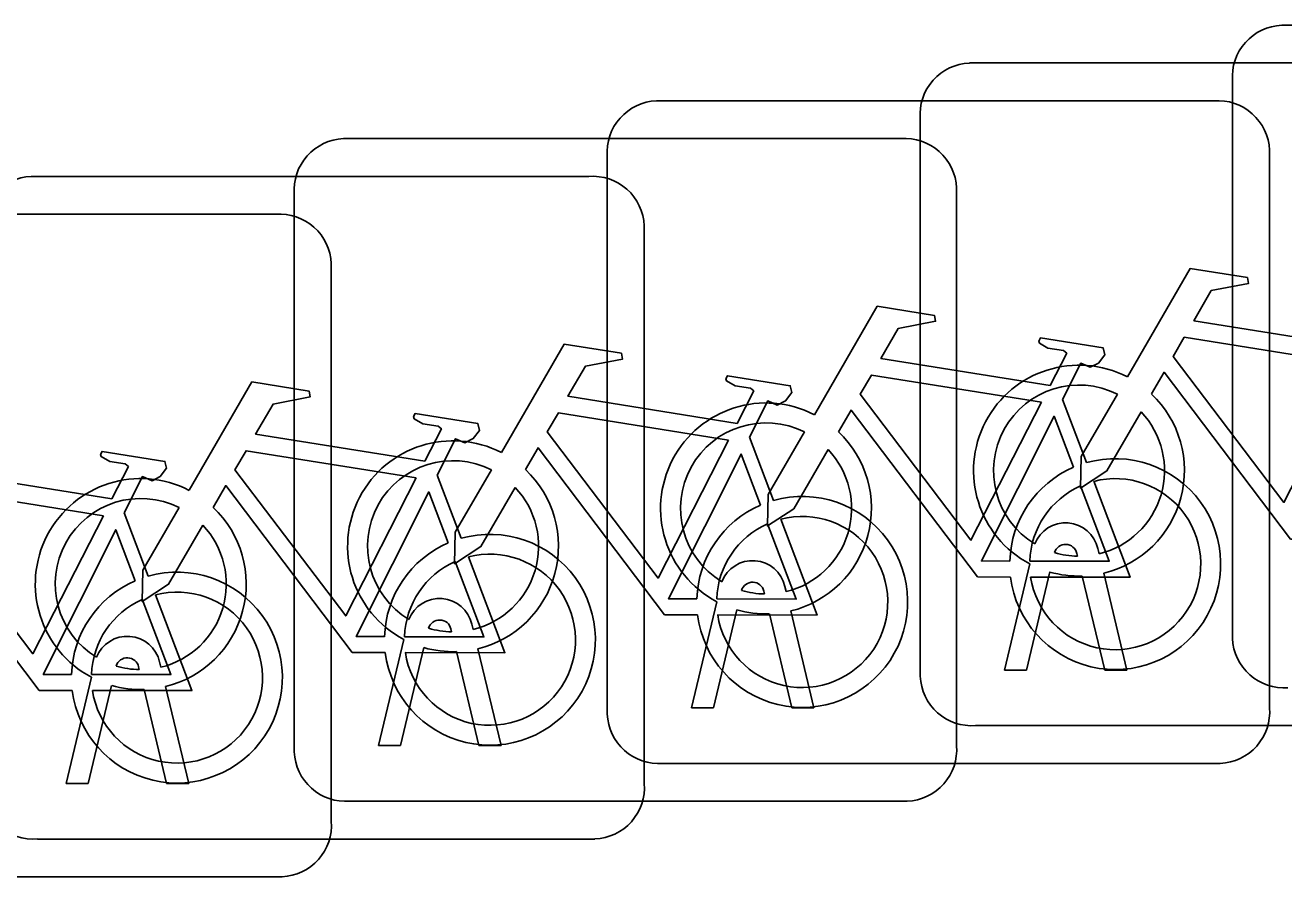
# Model space of a CAD drawing. Extents: x 162186 to 163152, y 385513 to 386513.
# Drawn here: x 162769.944 to 162771.842, y 386421.482 to 386422.767 of the extents above; entities that cross this region are included whole.
import ezdxf

# ---------------------------------------------------------------- set-up
doc = ezdxf.new("R2010")
doc.units = 0
doc.layers.add('IMGEO_Fietsenrek', color=7, linetype='Continuous')

msp = doc.modelspace()

# ---------------------------------------------------------------- linework, layer by layer
at = {"layer": 'IMGEO_Fietsenrek'}
for p, q in [((162771.8389, 386422.7665), (162772.6798, 386422.7665)), ((162772.6798, 386422.7665), (162771.8389, 386422.7665)), ((162771.3679, 386422.7095), (162772.2088, 386422.7095)), ((162772.2088, 386422.7095), (162771.3679, 386422.7095)), ((162771.7645, 386421.8419), (162771.7645, 386422.6828)), ((162771.7645, 386422.6828), (162771.7645, 386421.8419)), ((162770.8959, 386422.6525), (162771.7368, 386422.6525)), ((162771.7368, 386422.6525), (162770.8959, 386422.6525)), ((162771.2935, 386421.7849), (162771.2935, 386422.6258)), ((162771.2935, 386422.6258), (162771.2935, 386421.7849)), ((162770.4239, 386422.5955), (162771.2648, 386422.5955)), ((162771.2648, 386422.5955), (162770.4239, 386422.5955)), ((162770.8215, 386421.7279), (162770.8215, 386422.5688)), ((162770.8215, 386422.5688), (162770.8215, 386421.7279)), ((162771.8205, 386422.5781), (162771.8205, 386421.7372)), ((162771.8205, 386421.7372), (162771.8205, 386422.5781)), ((162769.9529, 386422.5385), (162770.7938, 386422.5385)), ((162770.7938, 386422.5385), (162769.9529, 386422.5385)), ((162770.3495, 386421.6709), (162770.3495, 386422.5118)), ((162770.3495, 386422.5118), (162770.3495, 386421.6709)), ((162771.3485, 386422.5211), (162771.3485, 386421.6802)), ((162771.3485, 386421.6802), (162771.3485, 386422.5211)), ((162769.4809, 386422.4815), (162770.3218, 386422.4815)), ((162770.3218, 386422.4815), (162769.4809, 386422.4815)), ((162770.8775, 386422.4641), (162770.8775, 386421.6232)), ((162770.8775, 386421.6232), (162770.8775, 386422.4641)), ((162770.4055, 386422.4071), (162770.4055, 386421.5662)), ((162770.4055, 386421.5662), (162770.4055, 386422.4071)), ((162771.5082, 386422.2022), (162771.5445, 386422.107)), ((162771.0362, 386422.1452), (162771.0725, 386422.05)), ((162770.5652, 386422.0882), (162770.6015, 386421.993)), ((162770.0932, 386422.0312), (162770.1295, 386421.936)), ((162771.5616, 386421.9774), (162771.5634, 386421.9695)), ((162771.5309, 386421.9659), (162771.5299, 386421.9702)), ((162771.4205, 386421.7943), (162771.4588, 386421.9543)), ((162771.4892, 386421.9421), (162771.4539, 386421.7943)), ((162771.5704, 386421.9403), (162771.6054, 386421.7943)), ((162771.0896, 386421.9204), (162771.0914, 386421.9125)), ((162771.572, 386421.7943), (162771.5381, 386421.936)), ((162771.0589, 386421.9089), (162771.0579, 386421.9132)), ((162770.9485, 386421.7373), (162770.9868, 386421.8973)), ((162771.0172, 386421.8851), (162770.9819, 386421.7373)), ((162771.0984, 386421.8833), (162771.1334, 386421.7373)), ((162770.6176, 386421.8634), (162770.6194, 386421.8555)), ((162771.1, 386421.7373), (162771.0661, 386421.879)), ((162770.5869, 386421.8519), (162770.5859, 386421.8562)), ((162770.4765, 386421.6803), (162770.5148, 386421.8403)), ((162770.5452, 386421.8281), (162770.5099, 386421.6803)), ((162770.6264, 386421.8263), (162770.6614, 386421.6803)), ((162770.628, 386421.6803), (162770.5941, 386421.822)), ((162770.1159, 386421.7949), (162770.1149, 386421.7992)), ((162770.1466, 386421.8064), (162770.1484, 386421.7985)), ((162771.4539, 386421.7943), (162771.4205, 386421.7943)), ((162771.6054, 386421.7943), (162771.572, 386421.7943)), ((162770.0055, 386421.6233), (162770.0438, 386421.7833)), ((162770.0742, 386421.7711), (162770.0389, 386421.6233)), ((162770.1554, 386421.7693), (162770.1904, 386421.6233)), ((162770.157, 386421.6233), (162770.1231, 386421.765)), ((162770.9819, 386421.7373), (162770.9485, 386421.7373)), ((162771.1334, 386421.7373), (162771.1, 386421.7373)), ((162772.2181, 386421.7105), (162771.3772, 386421.7105)), ((162771.3772, 386421.7105), (162772.2181, 386421.7105)), ((162770.5099, 386421.6803), (162770.4765, 386421.6803)), ((162770.6614, 386421.6803), (162770.628, 386421.6803)), ((162771.7461, 386421.6535), (162770.9052, 386421.6535)), ((162770.9052, 386421.6535), (162771.7461, 386421.6535)), ((162770.0389, 386421.6233), (162770.0055, 386421.6233)), ((162770.1904, 386421.6233), (162770.157, 386421.6233)), ((162771.2741, 386421.5965), (162770.4332, 386421.5965)), ((162770.4332, 386421.5965), (162771.2741, 386421.5965)), ((162770.8031, 386421.5395), (162769.9622, 386421.5395)), ((162769.9622, 386421.5395), (162770.8031, 386421.5395)), ((162770.3311, 386421.4825), (162769.4902, 386421.4825)), ((162769.4902, 386421.4825), (162770.3311, 386421.4825))]:
    msp.add_line(p, q, dxfattribs=at)
for points in [[(162771.6061, 386422.2362), (162771.7008, 386422.3997), (162771.787, 386422.3859), (162771.7887, 386422.3772), (162771.7326, 386422.3663), (162771.7064, 386422.321), (162771.9616, 386422.2802)], [(162771.1341, 386422.1792), (162771.2288, 386422.3427), (162771.315, 386422.3289), (162771.3167, 386422.3202), (162771.2606, 386422.3093), (162771.2344, 386422.264), (162771.4896, 386422.2232)], [(162770.6621, 386422.1222), (162770.7568, 386422.2857), (162770.843, 386422.2719), (162770.8447, 386422.2632), (162770.7886, 386422.2523), (162770.7624, 386422.207), (162771.0176, 386422.1662)], [(162771.4896, 386422.2232), (162771.5146, 386422.272), (162771.5095, 386422.276), (162771.4863, 386422.2797), (162771.4736, 386422.2872), (162771.4726, 386422.2903), (162771.4748, 386422.2949), (162771.5696, 386422.2798), (162771.5719, 386422.2695), (162771.5625, 386422.2571), (162771.5501, 386422.2507), (162771.5356, 386422.2569), (162771.5082, 386422.2022)], [(162771.9487, 386422.255), (162771.6919, 386422.296), (162771.6752, 386422.2672), (162771.8422, 386422.0469), (162771.9487, 386422.255)], [(162771.9018, 386421.9915), (162771.8521, 386421.9916), (162771.6614, 386422.2433), (162771.6424, 386422.2105)], [(162770.1911, 386422.0652), (162770.2858, 386422.2287), (162770.372, 386422.2149), (162770.3737, 386422.2062), (162770.3176, 386422.1953), (162770.2914, 386422.15), (162770.5466, 386422.1092)], [(162771.0176, 386422.1662), (162771.0426, 386422.215), (162771.0375, 386422.219), (162771.0143, 386422.2227), (162771.0016, 386422.2302), (162771.0006, 386422.2333), (162771.0028, 386422.2379), (162771.0976, 386422.2228), (162771.0999, 386422.2125), (162771.0905, 386422.2001), (162771.0781, 386422.1937), (162771.0636, 386422.1999), (162771.0362, 386422.1452)], [(162771.4767, 386422.198), (162771.2199, 386422.239), (162771.2032, 386422.2102), (162771.3702, 386421.9899), (162771.4767, 386422.198)], [(162771.6268, 386422.1837), (162771.5752, 386422.0945), (162771.5353, 386422.0685), (162771.5365, 386422.116), (162771.591, 386422.2102)], [(162771.4298, 386421.9345), (162771.3801, 386421.9346), (162771.1894, 386422.1863), (162771.1704, 386422.1535)], [(162769.7191, 386422.0082), (162769.8138, 386422.1717), (162769.9, 386422.1579), (162769.9017, 386422.1492), (162769.8456, 386422.1383), (162769.8194, 386422.093), (162770.0746, 386422.0522)], [(162770.5466, 386422.1092), (162770.5716, 386422.158), (162770.5665, 386422.162), (162770.5433, 386422.1657), (162770.5306, 386422.1732), (162770.5296, 386422.1763), (162770.5318, 386422.1809), (162770.6266, 386422.1658), (162770.6289, 386422.1555), (162770.6195, 386422.1431), (162770.6071, 386422.1367), (162770.5926, 386422.1429), (162770.5652, 386422.0882)], [(162771.0047, 386422.141), (162770.7479, 386422.182), (162770.7312, 386422.1532), (162770.8982, 386421.9329), (162771.0047, 386422.141)], [(162771.5247, 386422.1), (162771.4954, 386422.1768), (162771.386, 386421.9587), (162771.4287, 386421.9586)], [(162771.1548, 386422.1267), (162771.1032, 386422.0375), (162771.0633, 386422.0115), (162771.0645, 386422.059), (162771.119, 386422.1532)], [(162770.9578, 386421.8775), (162770.9081, 386421.8776), (162770.7174, 386422.1293), (162770.6984, 386422.0965)], [(162770.0746, 386422.0522), (162770.0996, 386422.101), (162770.0945, 386422.105), (162770.0713, 386422.1087), (162770.0586, 386422.1162), (162770.0576, 386422.1193), (162770.0598, 386422.1239), (162770.1546, 386422.1088), (162770.1569, 386422.0985), (162770.1475, 386422.0861), (162770.1351, 386422.0797), (162770.1206, 386422.0859), (162770.0932, 386422.0312)], [(162770.5337, 386422.084), (162770.2769, 386422.125), (162770.2602, 386422.0962), (162770.4272, 386421.8759), (162770.5337, 386422.084)], [(162771.0527, 386422.043), (162771.0234, 386422.1198), (162770.914, 386421.9017), (162770.9567, 386421.9016)], [(162770.6828, 386422.0697), (162770.6312, 386421.9805), (162770.5913, 386421.9545), (162770.5925, 386422.002), (162770.647, 386422.0962)], [(162770.4868, 386421.8205), (162770.4371, 386421.8206), (162770.2464, 386422.0723), (162770.2274, 386422.0395)], [(162771.5552, 386422.0788), (162771.6102, 386421.9342), (162771.4601, 386421.9345)], [(162770.0617, 386422.027), (162769.8049, 386422.068), (162769.7882, 386422.0392), (162769.9552, 386421.8189), (162770.0617, 386422.027)], [(162770.5817, 386421.986), (162770.5524, 386422.0628), (162770.443, 386421.8447), (162770.4857, 386421.8446)], [(162771.4587, 386421.9585), (162771.5786, 386421.9583), (162771.5354, 386422.0719)], [(162770.2118, 386422.0127), (162770.1602, 386421.9235), (162770.1203, 386421.8975), (162770.1215, 386421.945), (162770.176, 386422.0392)], [(162770.0148, 386421.7635), (162769.9651, 386421.7636), (162769.7744, 386422.0153), (162769.7554, 386421.9825)], [(162771.0832, 386422.0218), (162771.1382, 386421.8772), (162770.9881, 386421.8775)], [(162770.1097, 386421.929), (162770.0804, 386422.0058), (162769.971, 386421.7877), (162770.0137, 386421.7876)], [(162770.9867, 386421.9015), (162771.1066, 386421.9013), (162771.0634, 386422.0149)], [(162770.6122, 386421.9648), (162770.6672, 386421.8202), (162770.5171, 386421.8205)], [(162770.5157, 386421.8445), (162770.6356, 386421.8443), (162770.5924, 386421.9579)], [(162770.1402, 386421.9078), (162770.1952, 386421.7632), (162770.0451, 386421.7635)], [(162770.0437, 386421.7875), (162770.1636, 386421.7873), (162770.1204, 386421.9009)]]:
    msp.add_lwpolyline(points, dxfattribs=at)
for centre, radius, start, end in [((162771.8422, 386422.6886), 0.0779, 92.4484, 184.2845), ((162771.8422, 386422.6886), 0.0779, 92.4484, 184.2845), ((162771.3712, 386422.6316), 0.0779, 92.4484, 184.2845), ((162771.3712, 386422.6316), 0.0779, 92.4484, 184.2845), ((162770.8992, 386422.5746), 0.0779, 92.4484, 184.2845), ((162770.8992, 386422.5746), 0.0779, 92.4484, 184.2845), ((162771.7426, 386422.5748), 0.0779, 2.4484, 94.2845), ((162771.7426, 386422.5748), 0.0779, 2.4484, 94.2845), ((162770.4272, 386422.5176), 0.0779, 92.4484, 184.2845), ((162770.4272, 386422.5176), 0.0779, 92.4484, 184.2845), ((162771.2706, 386422.5178), 0.0779, 2.4484, 94.2845), ((162771.2706, 386422.5178), 0.0779, 2.4484, 94.2845), ((162769.9562, 386422.4606), 0.0779, 92.4484, 184.2845), ((162769.9562, 386422.4606), 0.0779, 92.4484, 184.2845), ((162770.7996, 386422.4608), 0.0779, 2.4484, 94.2845), ((162770.7996, 386422.4608), 0.0779, 2.4484, 94.2845), ((162770.3276, 386422.4038), 0.0779, 2.4484, 94.2845), ((162770.3276, 386422.4038), 0.0779, 2.4484, 94.2845), ((162771.5331, 386422.0949), 0.159, 62.6766, 242.1369), ((162771.5331, 386422.0949), 0.129, 63.3192, 238.903), ((162771.5331, 386422.0949), 0.159, 283.5766, 46.6042), ((162771.0611, 386422.0379), 0.159, 62.6766, 242.1369), ((162771.5331, 386422.0949), 0.129, 283.6043, 43.4302), ((162771.0611, 386422.0379), 0.129, 63.3192, 238.903), ((162771.0611, 386422.0379), 0.159, 283.5766, 46.6042), ((162770.5891, 386421.9809), 0.159, 62.6766, 242.1369), ((162771.0611, 386422.0379), 0.129, 283.6043, 43.4302), ((162771.5877, 386421.9539), 0.159, 187.0065, 105.7708), ((162770.5891, 386421.9809), 0.129, 63.3192, 238.903), ((162770.5891, 386421.9809), 0.159, 283.5766, 46.6042), ((162771.5877, 386421.9539), 0.159, 113.3408, 178.3217), ((162770.1181, 386421.9239), 0.159, 62.6766, 242.1369), ((162771.5877, 386421.9539), 0.129, 188.6715, 104.5883), ((162770.5891, 386421.9809), 0.129, 283.6043, 43.4302), ((162771.1157, 386421.8969), 0.159, 187.0065, 105.7708), ((162771.5877, 386421.9539), 0.129, 113.923, 177.9556), ((162770.1181, 386421.9239), 0.129, 63.3192, 238.903), ((162770.1181, 386421.9239), 0.159, 283.5766, 46.6042), ((162771.1157, 386421.8969), 0.159, 113.3408, 178.3217), ((162771.1157, 386421.8969), 0.129, 188.6715, 104.5883), ((162771.5129, 386421.9663), 0.0499, 12.8025, 158.6934), ((162770.1181, 386421.9239), 0.129, 283.6043, 43.4302), ((162770.6447, 386421.8399), 0.159, 187.0065, 105.7708), ((162771.1157, 386421.8969), 0.129, 113.923, 177.9556), ((162770.6447, 386421.8399), 0.159, 113.3408, 178.3217), ((162771.5129, 386421.9663), 0.0174, 12.8025, 163.4502), ((162770.6447, 386421.8399), 0.129, 188.6715, 104.5883), ((162771.0409, 386421.9093), 0.0499, 12.8025, 158.6934), ((162771.5331, 386422.0949), 0.129, 253.415, 269.0204), ((162770.1727, 386421.7829), 0.159, 187.0065, 105.7708), ((162770.6447, 386421.8399), 0.129, 113.923, 177.9556), ((162771.5331, 386422.0949), 0.159, 253.9967, 271.7867), ((162770.1727, 386421.7829), 0.159, 113.3408, 178.3217), ((162771.0409, 386421.9093), 0.0174, 12.8025, 163.4502), ((162770.1727, 386421.7829), 0.129, 188.6715, 104.5883), ((162770.5689, 386421.8523), 0.0499, 12.8025, 158.6934), ((162771.0611, 386422.0379), 0.129, 253.415, 269.0204), ((162770.1727, 386421.7829), 0.129, 113.923, 177.9556), ((162771.0611, 386422.0379), 0.159, 253.9967, 271.7867), ((162770.5689, 386421.8523), 0.0174, 12.8025, 163.4502), ((162770.0979, 386421.7953), 0.0499, 12.8025, 158.6934), ((162770.5891, 386421.9809), 0.129, 253.415, 269.0204), ((162770.5891, 386421.9809), 0.159, 253.9967, 271.7867), ((162771.8424, 386421.8452), 0.0779, 182.4484, 274.2845), ((162771.8424, 386421.8452), 0.0779, 182.4484, 274.2845), ((162770.0979, 386421.7953), 0.0174, 12.8025, 163.4502), ((162770.1181, 386421.9239), 0.129, 253.415, 269.0204), ((162770.1181, 386421.9239), 0.159, 253.9967, 271.7867), ((162771.3714, 386421.7882), 0.0779, 182.4484, 274.2845), ((162771.3714, 386421.7882), 0.0779, 182.4484, 274.2845), ((162771.7428, 386421.7314), 0.0779, 272.4484, 4.2845), ((162771.7428, 386421.7314), 0.0779, 272.4484, 4.2845), ((162770.8994, 386421.7312), 0.0779, 182.4484, 274.2845), ((162770.8994, 386421.7312), 0.0779, 182.4484, 274.2845), ((162771.2708, 386421.6744), 0.0779, 272.4484, 4.2845), ((162771.2708, 386421.6744), 0.0779, 272.4484, 4.2845), ((162770.4274, 386421.6742), 0.0779, 182.4484, 274.2845), ((162770.4274, 386421.6742), 0.0779, 182.4484, 274.2845), ((162770.7998, 386421.6174), 0.0779, 272.4484, 4.2845), ((162770.7998, 386421.6174), 0.0779, 272.4484, 4.2845), ((162769.9564, 386421.6172), 0.0779, 182.4484, 274.2845), ((162769.9564, 386421.6172), 0.0779, 182.4484, 274.2845), ((162770.3278, 386421.5604), 0.0779, 272.4484, 4.2845), ((162770.3278, 386421.5604), 0.0779, 272.4484, 4.2845)]:
    msp.add_arc(centre, radius, start, end, dxfattribs=at)

doc.saveas('drawing.dxf')
